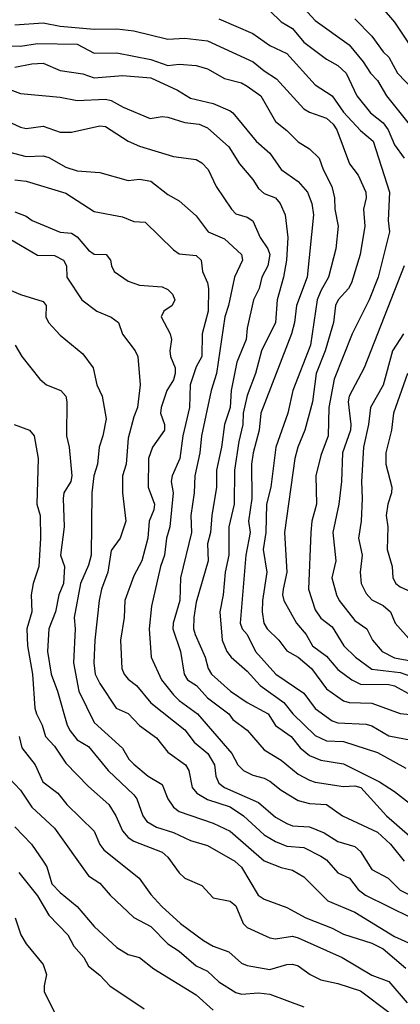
# Model space of a CAD drawing. Header units: metres. Extents: x -46681 to -43747, y -240911 to -237677.
# Tile 1007 of 1056: x -44061 to -44027, y -238653 to -238566. Entities that reach past the tile are written whole.
import ezdxf

# ---------------------------------------------------------------- set-up
doc = ezdxf.new("R2010")
doc.units = ezdxf.units.M
doc.layers.add('CONTOUR_INDEX', color=1, linetype='Continuous')
doc.layers.add('CONTOUR_INTER', color=3, linetype='Continuous')

msp = doc.modelspace()

# ---------------------------------------------------------------- linework, layer by layer
at = {"layer": 'CONTOUR_INDEX'}
for points, elevation in [([(-44043.095, -238565.743), (-44040.095, -238567.028), (-44038.595, -238568.1), (-44037.095, -238568.8), (-44034.595, -238571.545), (-44033.095, -238572.523), (-44032.095, -238573.972), (-44030.595, -238575.594), (-44029.474, -238576.52), (-44028.038, -238581.02), (-44028.139, -238583.52), (-44028.035, -238584.52), (-44029.013, -238588.52), (-44029.807, -238590.52), (-44031.31, -238593.52), (-44032.895, -238597.52), (-44033.378, -238600.02), (-44033.443, -238602.52), (-44034.095, -238604.23), (-44034.515, -238606.02), (-44034.454, -238608.52), (-44034.883, -238610.02), (-44034.977, -238611.02), (-44035.166, -238616.02), (-44034.595, -238617.86), (-44034.095, -238618.584), (-44033.095, -238619.343), (-44032.056, -238621.02), (-44031.037, -238622.02), (-44029.595, -238623.072), (-44027.095, -238623.373), (-44026.095, -238623.741)], 100), ([(-44062.595, -238574.384), (-44060.595, -238575.298), (-44060.095, -238575.41), (-44058.595, -238575.199), (-44057.095, -238575.731), (-44056.095, -238575.738), (-44053.595, -238575.17), (-44053.095, -238575.24), (-44051.095, -238576.519), (-44050.095, -238576.963), (-44047.095, -238577.865), (-44045.095, -238578.144), (-44044.595, -238578.442), (-44044.016, -238579.02), (-44043.327, -238580.52), (-44041.972, -238582.52), (-44041.595, -238582.926), (-44040.595, -238583.227), (-44040.095, -238583.54), (-44039.438, -238585.02), (-44038.763, -238586.02), (-44038.584, -238586.52), (-44038.753, -238587.52), (-44039.275, -238588.52), (-44039.514, -238589.52), (-44040.021, -238590.52), (-44040.587, -238593.02), (-44040.658, -238594.02), (-44041.496, -238596.02), (-44042.006, -238598.52), (-44042.085, -238600.02), (-44042.576, -238601.52), (-44042.839, -238603.52), (-44043.29, -238605.52), (-44043.298, -238607.02), (-44043.713, -238609.52), (-44043.811, -238611.02), (-44044.078, -238612.02), (-44044.022, -238613.52), (-44045.095, -238617.177), (-44045.297, -238618.52), (-44045.311, -238619.52), (-44045.181, -238620.02), (-44044.282, -238622.02), (-44044.028, -238623.02), (-44043.722, -238623.52), (-44042.044, -238625.02), (-44040.595, -238626.035), (-44038.733, -238627.02), (-44038.095, -238628.052), (-44036.71, -238629.02), (-44035.892, -238630.02), (-44035.095, -238630.71), (-44034.095, -238631.119), (-44032.095, -238631.416), (-44028.894, -238633.02), (-44027.595, -238633.862), (-44024.827, -238636.02)], 105), ([(-44062.095, -238589.39), (-44060.595, -238590.043), (-44058.595, -238590.66), (-44058.329, -238591.02), (-44058.337, -238592.02), (-44058.102, -238592.52), (-44057.095, -238593.628), (-44055.095, -238595.266), (-44054.158, -238596.52), (-44053.845, -238598.02), (-44053.366, -238599.02), (-44053.031, -238601.02), (-44053.303, -238602.52), (-44053.632, -238603.52), (-44053.786, -238605.02), (-44054.102, -238606.02), (-44054.299, -238607.52), (-44054.337, -238613.02), (-44054.595, -238613.923), (-44055.289, -238615.52), (-44055.855, -238618.52), (-44055.773, -238619.52), (-44055.914, -238622.52), (-44055.447, -238625.02), (-44054.095, -238627.776), (-44051.595, -238630.043), (-44051.027, -238631.02), (-44050.595, -238631.464), (-44049.305, -238632.52), (-44048.095, -238633.255), (-44047.587, -238634.52), (-44047.095, -238635.247), (-44046.595, -238635.623), (-44043.595, -238636.67), (-44042.095, -238637.378), (-44039.095, -238639.984), (-44037.595, -238640.569), (-44036.595, -238640.802), (-44035.595, -238641.381), (-44033.464, -238643.52), (-44031.095, -238644.52), (-44027.595, -238646.661), (-44026.095, -238647.318)], 110), ([(-44061.095, -238636.984), (-44059.62, -238638.52), (-44058.576, -238640.02), (-44058.254, -238640.52), (-44057.817, -238642.02), (-44057.095, -238642.788), (-44055.575, -238644.02), (-44054.095, -238645.778), (-44052.095, -238647.63), (-44051.095, -238648.243), (-44050.095, -238648.508), (-44048.818, -238649.52), (-44045.095, -238651.793), (-44043.595, -238653.141)], 115)]:
    msp.add_lwpolyline(points, dxfattribs=dict(at, elevation=elevation))
at = {"layer": 'CONTOUR_INTER'}
for points, elevation in [([(-44029.595, -238563.67), (-44027.595, -238566.042), (-44025.265, -238569.52)], 96), ([(-44038.595, -238565.025), (-44037.595, -238566.014), (-44036.595, -238566.596), (-44035.595, -238567.804), (-44033.595, -238569.3), (-44032.595, -238569.863), (-44031.837, -238570.52), (-44030.897, -238572.52), (-44029.687, -238574.02), (-44028.595, -238574.899), (-44028.151, -238575.52), (-44027.595, -238576.837), (-44026.721, -238578.02)], 99), ([(-44035.595, -238564.809), (-44034.595, -238565.882), (-44031.595, -238568.034), (-44030.356, -238569.52), (-44029.697, -238570.52), (-44029.095, -238571.172), (-44028.276, -238572.52), (-44026.296, -238575.02)], 98), ([(-44061.095, -238566.263), (-44058.595, -238566.102), (-44057.095, -238566.387), (-44054.095, -238566.636), (-44052.095, -238566.629), (-44050.595, -238566.801), (-44047.595, -238567.539), (-44046.095, -238567.43), (-44044.095, -238567.675), (-44040.066, -238569.52), (-44039.095, -238570.326), (-44037.994, -238571.02), (-44035.595, -238573.662), (-44035.095, -238573.97), (-44033.595, -238574.492), (-44032.994, -238575.02), (-44032.666, -238575.52), (-44031.566, -238578.52), (-44030.779, -238579.52), (-44030.107, -238581.02), (-44030.076, -238581.52), (-44030.323, -238582.52), (-44030.21, -238584.02), (-44030.621, -238586.52), (-44031.383, -238589.02), (-44031.645, -238589.52), (-44032.561, -238590.52), (-44032.794, -238591.02), (-44032.974, -238592.52), (-44033.71, -238595.02), (-44034.482, -238597.02), (-44034.825, -238599.52), (-44035.48, -238602.02), (-44036.1, -238603.52), (-44036.368, -238604.52), (-44037.298, -238611.02), (-44037.078, -238614.52), (-44037.412, -238616.02), (-44037.462, -238616.52), (-44037.338, -238617.02), (-44036.223, -238619.02), (-44035.375, -238620.02), (-44034.803, -238621.02), (-44033.595, -238621.948), (-44032.595, -238623.124), (-44031.36, -238624.02), (-44030.595, -238624.399), (-44028.095, -238624.435), (-44027.595, -238624.554), (-44026.095, -238625.38)], 101), ([(-44031.095, -238565.729), (-44029.595, -238567.272), (-44028.595, -238568.642), (-44028.095, -238569.121), (-44027.315, -238570.52), (-44025.863, -238572.02)], 97), ([(-44061.595, -238568.114), (-44060.595, -238568.151), (-44059.095, -238567.902), (-44055.595, -238567.962), (-44054.095, -238568.768), (-44052.095, -238568.729), (-44049.095, -238569.318), (-44047.595, -238569.86), (-44046.595, -238569.737), (-44045.095, -238569.855), (-44044.095, -238570.133), (-44042.595, -238570.984), (-44041.095, -238571.377), (-44040.595, -238571.668), (-44039.378, -238572.52), (-44038.095, -238574.795), (-44037.095, -238575.571), (-44036.095, -238576.592), (-44035.095, -238577.199), (-44034.24, -238578.02), (-44033.877, -238579.02), (-44033.105, -238580.52), (-44032.881, -238581.52), (-44032.848, -238582.52), (-44032.555, -238584.02), (-44032.77, -238586.02), (-44033.394, -238588.52), (-44034.095, -238589.71), (-44034.405, -238590.52), (-44034.983, -238594.52), (-44036.564, -238598.52), (-44036.981, -238600.52), (-44038.054, -238603.52), (-44038.508, -238607.02), (-44038.878, -238608.52), (-44038.942, -238611.02), (-44039.184, -238612.52), (-44038.851, -238614.52), (-44039.24, -238617.02), (-44039.258, -238618.02), (-44039.099, -238619.02), (-44038.82, -238619.52), (-44037.79, -238620.52), (-44037.095, -238621.471), (-44036.095, -238622.037), (-44034.909, -238623.02), (-44033.595, -238624.824), (-44032.095, -238625.88), (-44031.595, -238626.025), (-44029.595, -238626.082), (-44027.095, -238626.991), (-44025.595, -238627.145)], 102), ([(-44061.095, -238569.997), (-44059.595, -238569.69), (-44058.595, -238569.636), (-44057.095, -238570.302), (-44055.095, -238570.585), (-44054.095, -238570.94), (-44051.595, -238570.739), (-44049.095, -238570.942), (-44046.722, -238572.02), (-44045.595, -238572.742), (-44043.595, -238573.194), (-44042.095, -238573.86), (-44041.839, -238574.02), (-44039.8, -238576.52), (-44038.595, -238577.586), (-44037.577, -238579.02), (-44036.095, -238580.08), (-44035.268, -238581.02), (-44034.867, -238582.02), (-44034.718, -238583.02), (-44035.282, -238588.52), (-44036.236, -238591.02), (-44036.406, -238592.52), (-44036.685, -238593.52), (-44039.38, -238600.52), (-44039.511, -238602.02), (-44040.059, -238604.02), (-44040.209, -238605.02), (-44040.177, -238608.02), (-44040.471, -238610.02), (-44040.322, -238611.02), (-44040.693, -238613.02), (-44041.197, -238619.02), (-44041.024, -238619.52), (-44040.595, -238620.04), (-44039.836, -238621.52), (-44038.064, -238623.52), (-44035.595, -238625.213), (-44034.595, -238626.561), (-44033.095, -238627.65), (-44032.595, -238627.811), (-44030.095, -238627.924), (-44029.595, -238628.074), (-44028.095, -238628.971), (-44026.095, -238629.349)], 103), ([(-44062.095, -238571.761), (-44060.595, -238572.309), (-44057.095, -238572.653), (-44055.595, -238572.95), (-44053.095, -238572.812), (-44052.595, -238572.933), (-44051.513, -238573.52), (-44049.138, -238574.52), (-44048.095, -238574.345), (-44047.595, -238574.394), (-44046.095, -238574.869), (-44044.822, -238575.02), (-44044.095, -238575.345), (-44042.204, -238577.02), (-44041.258, -238578.52), (-44040.095, -238579.902), (-44039.595, -238580.702), (-44039.095, -238581.136), (-44038.095, -238581.511), (-44037.665, -238582.02), (-44037.239, -238583.02), (-44036.995, -238585.02), (-44037.12, -238587.02), (-44037.382, -238588.52), (-44037.941, -238590.52), (-44038.08, -238592.52), (-44039.31, -238595.02), (-44039.845, -238597.02), (-44040.595, -238598.952), (-44040.944, -238600.52), (-44040.972, -238601.52), (-44041.331, -238603.02), (-44041.712, -238605.52), (-44041.725, -238608.52), (-44042.198, -238610.52), (-44042.206, -238613.02), (-44042.527, -238614.52), (-44042.691, -238616.52), (-44043.002, -238618.02), (-44042.781, -238620.52), (-44042.381, -238621.52), (-44042, -238622.02), (-44040.595, -238623.26), (-44039.442, -238624.52), (-44037.337, -238626.02), (-44036.549, -238627.02), (-44034.595, -238628.927), (-44033.595, -238629.407), (-44032.095, -238629.469), (-44029.095, -238630.444), (-44026.595, -238631.815)], 104), ([(-44062.095, -238577.349), (-44060.095, -238577.864), (-44058.595, -238577.83), (-44058.095, -238577.95), (-44056.595, -238578.801), (-44055.595, -238579.127), (-44053.595, -238579.297), (-44051.095, -238579.992), (-44050.095, -238579.883), (-44049.095, -238580.06), (-44047.595, -238581.239), (-44046.595, -238581.791), (-44045.095, -238583.104), (-44044.021, -238584.52), (-44042.595, -238585.138), (-44041.095, -238586.52), (-44040.999, -238587.02), (-44041.69, -238588.52), (-44042.215, -238591.02), (-44042.566, -238592.02), (-44043.293, -238597.02), (-44043.76, -238598.52), (-44044.61, -238602.52), (-44044.758, -238604.02), (-44045.213, -238606.02), (-44045.258, -238607.52), (-44045.554, -238609.52), (-44045.493, -238611.02), (-44046.467, -238615.02), (-44046.524, -238617.02), (-44047.126, -238619.02), (-44047.136, -238619.52), (-44046.471, -238621.52), (-44046.132, -238623.52), (-44045.847, -238624.02), (-44045.047, -238624.52), (-44044.095, -238625.599), (-44042.19, -238627.02), (-44041.852, -238627.52), (-44040.595, -238628.471), (-44039.095, -238630.189), (-44037.595, -238631.093), (-44036.095, -238632.339), (-44035.095, -238632.875), (-44034.595, -238633.047), (-44032.095, -238633.415), (-44031.095, -238633.377), (-44030.557, -238633.52), (-44028.297, -238636.02), (-44025.095, -238638.806)], 106), ([(-44061.095, -238579.939), (-44060.095, -238580.05), (-44056.595, -238581.098), (-44054.095, -238582.727), (-44051.595, -238583.189), (-44050.595, -238583.597), (-44049.595, -238583.655), (-44047.095, -238586.114), (-44046.595, -238586.451), (-44045.095, -238586.616), (-44044.652, -238587.02), (-44044.511, -238588.02), (-44044.085, -238589.02), (-44044.001, -238589.52), (-44044.033, -238591.52), (-44044.543, -238593.52), (-44044.595, -238595.52), (-44045.095, -238596.436), (-44045.626, -238598.02), (-44045.685, -238600.02), (-44046.251, -238602.52), (-44046.526, -238604.52), (-44047.19, -238606.02), (-44047.28, -238606.52), (-44047.104, -238607.52), (-44047.397, -238610.52), (-44047.708, -238611.52), (-44047.882, -238613.02), (-44048.241, -238614.02), (-44049.03, -238617.52), (-44049.241, -238619.52), (-44049.043, -238622.02), (-44048.153, -238624.02), (-44047.095, -238625.353), (-44046.595, -238625.85), (-44044.95, -238627.02), (-44041.934, -238630.52), (-44041.415, -238631.52), (-44040.918, -238632.02), (-44040.095, -238632.439), (-44039.095, -238632.688), (-44038.595, -238632.946), (-44037.595, -238633.764), (-44036.095, -238634.671), (-44035.095, -238634.94), (-44033.595, -238635.027), (-44032.167, -238636.02), (-44029.095, -238637.453), (-44027.921, -238638.52), (-44026.716, -238640.02)], 107), ([(-44061.095, -238582.763), (-44060.095, -238583.13), (-44059.562, -238583.52), (-44057.095, -238584.554), (-44056.095, -238584.643), (-44055.595, -238584.95), (-44054.595, -238586.147), (-44054.095, -238586.491), (-44053.036, -238586.52), (-44052.639, -238587.02), (-44052.563, -238587.52), (-44052.309, -238588.02), (-44051.095, -238588.876), (-44050.095, -238589.223), (-44048.095, -238589.369), (-44047.595, -238589.616), (-44047.157, -238590.02), (-44046.962, -238590.52), (-44047.196, -238591.02), (-44047.945, -238591.52), (-44048.158, -238592.02), (-44047.372, -238593.52), (-44047.245, -238594.02), (-44047.417, -238595.02), (-44047.353, -238595.52), (-44046.946, -238596.52), (-44046.924, -238597.02), (-44047.095, -238597.561), (-44047.657, -238598.52), (-44048.166, -238600.02), (-44048.229, -238600.52), (-44047.874, -238601.52), (-44047.88, -238602.02), (-44048.935, -238603.52), (-44049.277, -238604.52), (-44049.327, -238607.02), (-44048.754, -238608.52), (-44048.818, -238609.02), (-44049.221, -238610.02), (-44049.347, -238611.52), (-44049.875, -238613.52), (-44050.595, -238614.864), (-44051.369, -238617.02), (-44051.433, -238618.52), (-44051.766, -238620.52), (-44051.63, -238623.02), (-44051.442, -238623.52), (-44051.095, -238623.956), (-44050.341, -238624.52), (-44049.095, -238626.04), (-44046.095, -238628.421), (-44045.26, -238629.52), (-44044.051, -238630.52), (-44043.46, -238631.52), (-44043.358, -238632.52), (-44043.095, -238633.133), (-44042.59, -238633.52), (-44039.595, -238634.83), (-44038.095, -238636.136), (-44037.095, -238636.698), (-44036.595, -238636.89), (-44035.095, -238636.986), (-44033.783, -238637.52), (-44032.595, -238638.282), (-44031.095, -238638.727), (-44030.595, -238639.148), (-44029.595, -238640.751), (-44028.148, -238641.52), (-44027.095, -238642.567), (-44025.595, -238643.344)], 108), ([(-44061.595, -238585.118), (-44059.095, -238586.581), (-44057.595, -238586.599), (-44056.784, -238587.02), (-44056.537, -238587.52), (-44056.495, -238588.52), (-44055.167, -238590.52), (-44053.851, -238591.52), (-44052.595, -238592.03), (-44051.923, -238592.52), (-44051.595, -238593.553), (-44050.476, -238595.02), (-44050.237, -238595.52), (-44050.035, -238598.02), (-44050.256, -238600.02), (-44050.595, -238600.829), (-44051.095, -238602.722), (-44051.273, -238605.02), (-44051.587, -238606.02), (-44051.583, -238607.52), (-44051.292, -238610.02), (-44051.789, -238611.52), (-44052.595, -238612.605), (-44052.869, -238614.52), (-44053.427, -238616.02), (-44053.639, -238617.02), (-44054.029, -238620.52), (-44054.097, -238622.52), (-44053.993, -238623.52), (-44053.595, -238624.357), (-44052.147, -238626.52), (-44051.095, -238626.999), (-44050.095, -238628.051), (-44048.595, -238629.151), (-44047.595, -238630.387), (-44046.021, -238631.52), (-44045.741, -238632.02), (-44045.436, -238633.52), (-44045.024, -238634.02), (-44044.095, -238634.588), (-44042.095, -238635.221), (-44040.919, -238636.02), (-44039.095, -238637.698), (-44038.095, -238638.274), (-44037.095, -238638.683), (-44035.595, -238638.802), (-44034.095, -238639.572), (-44033.595, -238639.894), (-44032.595, -238641.033), (-44031.541, -238641.52), (-44030.776, -238642.52), (-44030.144, -238643.02), (-44026.095, -238645.024)], 109), ([(-44026.735, -238587.52), (-44030.26, -238596.52), (-44031.577, -238599.02), (-44031.659, -238599.52), (-44031.423, -238601.52), (-44031.465, -238602.02), (-44032.167, -238604.02), (-44032.257, -238606.52), (-44032.487, -238608.52), (-44033.009, -238611.02), (-44032.761, -238613.52), (-44033.099, -238615.02), (-44032.697, -238616.52), (-44032.452, -238617.02), (-44031.095, -238618.78), (-44030.017, -238619.52), (-44029.515, -238620.52), (-44028.66, -238621.52), (-44027.595, -238622.069), (-44023.595, -238622.827)], 99), ([(-44026.778, -238593.52), (-44027.746, -238595.02), (-44028.595, -238598.032), (-44029.696, -238600.02), (-44029.868, -238601.52), (-44030.312, -238603.52), (-44030.501, -238606.52), (-44030.433, -238608.02), (-44030.532, -238610.02), (-44030.751, -238611.52), (-44030.43, -238613.02), (-44030.598, -238614.52), (-44030.517, -238615.52), (-44030.095, -238616.405), (-44029.595, -238616.962), (-44028.595, -238617.474), (-44027.947, -238618.02), (-44027.531, -238619.02), (-44026.095, -238620.634)], 98), ([(-44061.049, -238594.52), (-44060.461, -238595.52), (-44058.89, -238597.52), (-44058.29, -238598.02), (-44057.031, -238598.52), (-44056.594, -238599.02), (-44056.483, -238599.52), (-44056.514, -238602.52), (-44056.296, -238603.52), (-44056.052, -238606.02), (-44056.154, -238606.52), (-44056.758, -238607.52), (-44056.828, -238608.02), (-44056.729, -238610.52), (-44057.053, -238613.02), (-44056.702, -238614.02), (-44056.784, -238615.52), (-44057.214, -238616.52), (-44057.49, -238618.02), (-44058.073, -238619.52), (-44058.202, -238621.52), (-44057.872, -238623.52), (-44057.31, -238625.02), (-44056.462, -238628.02), (-44056.199, -238628.52), (-44055.595, -238629.317), (-44054.595, -238629.904), (-44052.849, -238632.02), (-44050.595, -238634.175), (-44050.332, -238634.52), (-44049.791, -238636.02), (-44049.429, -238636.52), (-44048.595, -238637.008), (-44047.095, -238637.471), (-44045.595, -238638.199), (-44044.095, -238638.626), (-44041.657, -238640.02), (-44041.095, -238640.551), (-44039.613, -238643.02), (-44039.095, -238643.356), (-44037.095, -238644.085), (-44035.398, -238645.02), (-44033.095, -238645.912), (-44032.095, -238646.449), (-44029.595, -238647.235), (-44028.595, -238647.739), (-44026.595, -238649.45)], 111), ([(-44026.441, -238597.02), (-44027.667, -238600.52), (-44027.86, -238602.02), (-44028.353, -238604.02), (-44028.35, -238605.02), (-44027.82, -238607.02), (-44027.834, -238607.52), (-44028.177, -238608.52), (-44028.306, -238609.52), (-44028.163, -238610.52), (-44028.215, -238612.52), (-44027.784, -238614.02), (-44027.728, -238615.02), (-44027.462, -238615.52), (-44027.095, -238615.824), (-44025.516, -238616.52)], 97), ([(-44061.144, -238601.52), (-44059.787, -238602.02), (-44059.366, -238602.52), (-44059.009, -238604.52), (-44059.138, -238608.52), (-44058.857, -238609.52), (-44058.811, -238611.52), (-44058.957, -238614.02), (-44059.475, -238615.52), (-44059.654, -238616.52), (-44059.585, -238618.02), (-44060.016, -238619.52), (-44059.959, -238621.02), (-44059.528, -238623.52), (-44059.331, -238626.52), (-44059.169, -238627.02), (-44058.661, -238628.02), (-44058.387, -238629.02), (-44057.595, -238629.868), (-44056.595, -238631.383), (-44054.595, -238633.426), (-44052.787, -238635.02), (-44052.169, -238636.02), (-44051.595, -238637.327), (-44051.095, -238637.921), (-44050.595, -238638.253), (-44048.095, -238639.22), (-44047.595, -238639.65), (-44046.595, -238641.031), (-44046.095, -238641.504), (-44044.595, -238642.153), (-44043.595, -238643.249), (-44042.095, -238643.55), (-44041.595, -238643.955), (-44040.944, -238645.52), (-44040.595, -238645.86), (-44038.595, -238646.785), (-44038.095, -238646.867), (-44036.595, -238646.615), (-44036.095, -238646.768), (-44032.203, -238648.52), (-44029.595, -238650.062), (-44028.095, -238650.635), (-44026.465, -238652.52)], 112), ([(-44060.69, -238629.02), (-44060.459, -238630.02), (-44059.281, -238631.52), (-44058.614, -238633.02), (-44057.301, -238634.02), (-44056.497, -238635.02), (-44054.095, -238637.378), (-44053.595, -238638.552), (-44053.238, -238639.02), (-44050.125, -238641.52), (-44049.095, -238642.941), (-44048.125, -238644.02), (-44046.45, -238645.52), (-44044.428, -238647.02), (-44043.595, -238647.499), (-44042.204, -238648.02), (-44041.095, -238649.005), (-44040.595, -238649.21), (-44038.595, -238649.575), (-44037.095, -238649.137), (-44036.595, -238649.102), (-44036.095, -238649.239), (-44035.028, -238650.02), (-44034.095, -238650.47), (-44032.595, -238650.799), (-44030.595, -238651.436), (-44028.095, -238653.342)], 113), ([(-44061.595, -238632.688), (-44060.595, -238633.742), (-44059.595, -238635.245), (-44057.595, -238637.092), (-44054.595, -238641.317), (-44053.595, -238641.942), (-44052.678, -238643.02), (-44050.595, -238644.97), (-44049.095, -238645.775), (-44047.595, -238647.301), (-44046.595, -238647.95), (-44045.095, -238649.249), (-44044.095, -238649.71), (-44043.095, -238650.649), (-44041.595, -238651.584), (-44041.095, -238651.732), (-44039.595, -238651.629), (-44038.595, -238651.753), (-44035.595, -238652.867)], 114), ([(-44060.739, -238641.02), (-44059.095, -238643.076), (-44058.095, -238644.767), (-44056.42, -238646.52), (-44055.863, -238647.52), (-44055.004, -238648.52), (-44054.595, -238649.27), (-44053.595, -238650.079), (-44052.693, -238651.02), (-44049.667, -238653.02)], 116), ([(-44061.057, -238645.02), (-44060.545, -238646.52), (-44060.095, -238647.309), (-44058.595, -238649.128), (-44058.277, -238650.02), (-44058.504, -238651.02), (-44058.487, -238651.52), (-44057.482, -238653.52), (-44057.426, -238654.52), (-44057.697, -238655.52), (-44058.095, -238656.018), (-44058.595, -238656.129), (-44059.095, -238656.493), (-44059.264, -238657.52), (-44060.17, -238658.52), (-44061.095, -238658.868)], 117)]:
    msp.add_lwpolyline(points, dxfattribs=dict(at, elevation=elevation))

doc.saveas('drawing.dxf')
